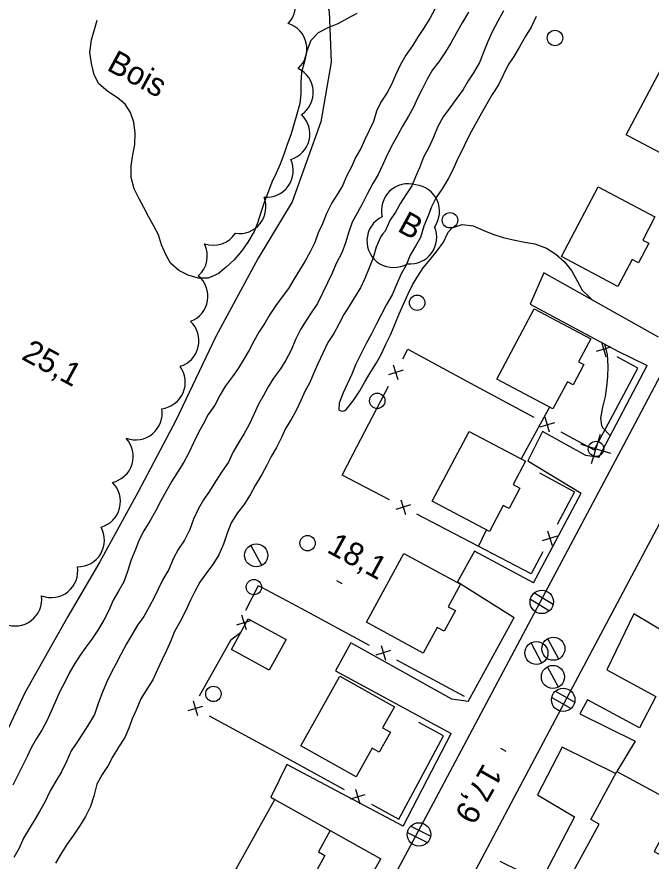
# Model space of a CAD drawing. Extents: x 219136 to 222520, y 5421589 to 5424530.
# Drawn here: x 220291.2 to 220373.6, y 5423792.9 to 5423902.6 of the extents above; entities that cross this region are included whole.
import ezdxf

# ---------------------------------------------------------------- set-up
doc = ezdxf.new("R2010")
doc.units = 0
for name, color, linetype in [('Level 1', 7, 'Continuous'), ('Level 19', 7, 'Continuous'), ('Level 2', 7, 'Continuous'), ('Level 21', 7, 'Continuous'), ('Level 22', 7, 'Continuous'), ('Level 3', 7, 'Continuous'), ('Level 31', 7, 'Continuous'), ('Level 36', 7, 'Continuous'), ('Level 37', 7, 'Continuous'), ('Level 44', 7, 'Continuous')]:
    doc.layers.add(name, color=color, linetype=linetype)

msp = doc.modelspace()

# ---------------------------------------------------------------- linework, layer by layer
at = {"layer": 'Level 1'}
for points in [[(220354.42, 5423903.39), (220353.69, 5423902.07), (220353.01, 5423900.78), (220352.38, 5423899.43), (220351.89, 5423898.12)], [(220351.89, 5423898.12), (220351.32, 5423896.7), (220350.55, 5423895.37), (220349.86, 5423894.3), (220349.18, 5423893.19), (220348.37, 5423892.05), (220347.48, 5423890.81), (220346.62, 5423889.62), (220345.9, 5423888.37), (220345.35, 5423887), (220344.78, 5423885.75), (220344.05, 5423884.4), (220343.52, 5423883.01), (220343, 5423881.83), (220342.51, 5423880.67), (220341.77, 5423879.51), (220341.08, 5423878.41), (220340.4, 5423877.23), (220339.67, 5423876.17), (220339.06, 5423874.8), (220338.72, 5423874.41), (220338.52, 5423874.09), (220337.91, 5423872.7), (220337.5, 5423871.31), (220337.01, 5423870.02), (220336.43, 5423868.63), (220335.87, 5423867.43), (220335.11, 5423866.23), (220334.38, 5423865.04), (220333.68, 5423863.96), (220333.04, 5423862.69), (220332.4, 5423861.47), (220331.61, 5423860.3), (220330.99, 5423858.94), (220330.33, 5423857.54), (220329.79, 5423856.37), (220329.27, 5423855.13), (220328.63, 5423853.95), (220328.11, 5423852.77), (220327.5, 5423851.47), (220326.84, 5423850.32), (220326.14, 5423849.13), (220325.61, 5423847.96), (220324.95, 5423846.66), (220324.27, 5423845.52), (220323.7, 5423844.37), (220323.05, 5423843.16), (220322.17, 5423841.74), (220321.53, 5423840.53), (220320.73, 5423839.24), (220319.88, 5423838.18), (220319.05, 5423836.9), (220318.56, 5423835.55), (220318.08, 5423834.11), (220317.46, 5423832.74), (220316.7, 5423831.48), (220315.85, 5423830.37), (220315.02, 5423829.18), (220314.36, 5423827.97), (220313.77, 5423826.83), (220313.17, 5423825.51), (220312.43, 5423824.07), (220311.73, 5423822.77), (220311.22, 5423821.55), (220310.66, 5423820.29)], [(220310.66, 5423820.29), (220310.1, 5423819.14), (220309.5, 5423817.84), (220308.91, 5423816.48), (220308.13, 5423815.27), (220307.33, 5423814), (220306.73, 5423812.55), (220306.22, 5423811.4), (220305.77, 5423810.21), (220305.24, 5423809.01), (220304.44, 5423807.73), (220303.72, 5423806.52), (220303.09, 5423805.34), (220302.31, 5423804.17), (220301.63, 5423802.92), (220301.22, 5423801.36), (220300.78, 5423800.01), (220300.13, 5423798.73), (220299.45, 5423797.58), (220298.59, 5423796.29), (220297.8, 5423795.22), (220296.98, 5423793.92), (220296.26, 5423792.65)]]:
    msp.add_lwpolyline(points, dxfattribs=at)
at = {"layer": 'Level 19'}
for points in [[(220374.55, 5423861), (220359.69, 5423869.35), (220357.92, 5423865.29), (220369.2, 5423859.23), (220373.08, 5423857.33)], [(220366.82, 5423845.38), (220365.12, 5423845.65), (220359.49, 5423848.74), (220357.61, 5423844.92), (220364.53, 5423840.74)], [(220358.31, 5423829.08), (220350.69, 5423833.2), (220348.47, 5423829.2), (220355.82, 5423824.58)], [(220375.66, 5423833.11), (220380.57, 5423830.3), (220376.3, 5423822.11), (220371.34, 5423825.07)], [(220349.84, 5423813.68), (220347.74, 5423813.96), (220334.63, 5423821.29), (220332.61, 5423817.65), (220347.63, 5423809.52)], [(220367.86, 5423817.8), (220374.2, 5423814.3), (220372.1, 5423810.23), (220365.34, 5423813.89)], [(220364.37, 5423812.07), (220371.55, 5423808.53), (220369.15, 5423804.59)], [(220368.99, 5423804.3), (220362.04, 5423807.73)], [(220341.41, 5423797.48), (220326.3, 5423805.47), (220324.21, 5423801.22), (220324.73, 5423800.92)], [(220358.84, 5423801.55), (220363.67, 5423798.68), (220359.27, 5423790.29), (220354, 5423792.87)], [(220331.94, 5423796.9), (220338.49, 5423793.23)]]:
    msp.add_lwpolyline(points, dxfattribs=at)
at = {"layer": 'Level 2'}
for points in [[(220345.54, 5423903.73), (220344.85, 5423902.42), (220344.04, 5423901.11), (220343.27, 5423899.93), (220342.6, 5423898.85), (220341.74, 5423897.65), (220341.03, 5423896.35), (220340.42, 5423895.04), (220339.9, 5423893.85), (220339.27, 5423892.69), (220338.49, 5423891.52), (220337.96, 5423890.37), (220337.56, 5423889.03), (220336.99, 5423887.85), (220336.43, 5423886.69), (220335.89, 5423885.5), (220335.2, 5423884.36), (220334.7, 5423883.15), (220334.06, 5423881.92), (220333.59, 5423880.76), (220332.93, 5423879.67), (220332.15, 5423878.44), (220331.44, 5423877.08), (220330.91, 5423875.74), (220330.38, 5423874.55), (220329.92, 5423873.31), (220329.31, 5423872.08), (220328.63, 5423870.82), (220327.95, 5423869.73), (220327.26, 5423868.57), (220326.51, 5423867.33), (220325.69, 5423866.24), (220324.87, 5423865.12), (220324.09, 5423863.93), (220323.42, 5423862.81), (220322.67, 5423861.65), (220322.02, 5423860.5), (220321.4, 5423859.32), (220320.7, 5423858.14), (220319.97, 5423856.95), (220319.23, 5423855.89), (220318.33, 5423854.68), (220317.62, 5423853.5)], [(220335.38, 5423903.04), (220334.17, 5423902.39), (220332.9, 5423901.72), (220331.61, 5423901.21), (220330.38, 5423900.53), (220329.4, 5423899.55), (220328.9, 5423898.22), (220328.57, 5423896.83), (220328.21, 5423895.42), (220328.13, 5423894.02), (220328.1, 5423892.61), (220327.97, 5423891.37), (220327.58, 5423889.96), (220327.2, 5423888.62), (220326.81, 5423887.31), (220326.34, 5423886.06), (220325.89, 5423884.73), (220325.43, 5423883.47), (220324.9, 5423882.3), (220324.37, 5423881.16), (220323.9, 5423879.97), (220323.4, 5423878.65), (220322.9, 5423877.19), (220322.52, 5423875.95), (220322.06, 5423874.72), (220321.24, 5423873.35), (220320.42, 5423872.2), (220319.45, 5423871.06), (220318.4, 5423870.11), (220317.38, 5423869.25), (220316.07, 5423868.69), (220314.79, 5423868.68), (220313.5, 5423869.04), (220312.25, 5423869.68), (220311.21, 5423870.64), (220310.6, 5423871.75), (220310, 5423873), (220309.63, 5423874.3), (220308.98, 5423875.52), (220308.35, 5423876.69)], [(220349.9, 5423903.22), (220349.06, 5423901.86), (220348.31, 5423900.54), (220347.6, 5423899.22), (220346.9, 5423898.07), (220346.05, 5423896.79), (220345.21, 5423895.73), (220344.53, 5423894.51), (220343.88, 5423893.23), (220343.28, 5423892.06), (220342.75, 5423890.88), (220342.11, 5423889.71), (220341.33, 5423888.42), (220340.69, 5423887.21), (220340.06, 5423886.12), (220339.37, 5423884.78), (220338.78, 5423883.42), (220338.16, 5423882.15), (220337.46, 5423880.97), (220336.76, 5423879.66), (220336.15, 5423878.46), (220335.44, 5423877.11), (220334.79, 5423875.94), (220334.34, 5423874.71), (220333.91, 5423873.25), (220333.46, 5423871.96), (220332.72, 5423870.59), (220332.18, 5423869.31), (220331.58, 5423868.07), (220330.95, 5423866.74), (220330.26, 5423865.4), (220329.54, 5423864.3), (220328.82, 5423863.18), (220328.06, 5423862), (220327.43, 5423860.69), (220326.86, 5423859.32), (220326.16, 5423858.02), (220325.47, 5423856.87), (220324.58, 5423855.68), (220323.88, 5423854.54)], [(220358.68, 5423902.67), (220358.03, 5423901.29), (220357.26, 5423900.02), (220356.53, 5423898.75), (220355.78, 5423897.49), (220355.06, 5423896.37), (220354.39, 5423895.04), (220353.78, 5423893.79), (220352.95, 5423892.55), (220352.26, 5423891.34), (220351.57, 5423890.1), (220350.94, 5423888.94), (220350.28, 5423887.76), (220349.61, 5423886.5), (220349.07, 5423885.3), (220348.43, 5423884.05), (220347.88, 5423882.85), (220347.24, 5423881.57), (220346.48, 5423880.29), (220345.7, 5423879.16), (220345.08, 5423877.93)], [(220308.35, 5423876.69), (220307.73, 5423877.84), (220307.13, 5423878.99), (220306.45, 5423880.27), (220306.1, 5423881.75), (220306.1, 5423883.28), (220306.3, 5423884.7), (220306.55, 5423886.05), (220306.59, 5423887.49), (220306.44, 5423888.94), (220305.99, 5423890.2), (220305.29, 5423891.26), (220304.31, 5423892.12), (220303.03, 5423892.94), (220301.88, 5423893.9), (220301.26, 5423895.09), (220300.95, 5423896.58), (220300.72, 5423898), (220300.93, 5423899.65), (220301.31, 5423900.99), (220301.66, 5423902.21)], [(220345.08, 5423877.93), (220344.66, 5423876.75), (220344.07, 5423875.42), (220343.65, 5423873.97), (220343.01, 5423872.82), (220342.32, 5423871.68), (220341.81, 5423870.34), (220341.14, 5423869.23), (220340.6, 5423867.92), (220339.97, 5423866.52), (220339.24, 5423865.23), (220338.6, 5423863.98), (220337.9, 5423862.64), (220337.3, 5423861.46), (220336.58, 5423860.19), (220335.92, 5423858.8), (220335.25, 5423857.49), (220334.75, 5423856.19), (220334.12, 5423854.91), (220333.61, 5423853.76), (220333.09, 5423852.44), (220333.03, 5423851.58), (220333.3, 5423851.42), (220333.57, 5423851.38), (220333.84, 5423851.46), (220334.06, 5423851.63), (220334.93, 5423852.72), (220335.77, 5423854.02), (220336.41, 5423855.19), (220337.19, 5423856.52), (220337.93, 5423857.65), (220338.6, 5423858.84), (220339.19, 5423860.17), (220339.8, 5423861.4), (220340.34, 5423862.64), (220340.87, 5423864.05), (220341.44, 5423865.29), (220342.01, 5423866.53), (220342.63, 5423867.79), (220343.3, 5423868.95), (220344.02, 5423870), (220344.92, 5423871.11), (220345.81, 5423872.21), (220346.65, 5423873.36), (220347.25, 5423874.63), (220347.77, 5423875.2), (220349.06, 5423875.66), (220350.5, 5423875.49), (220351.9, 5423874.88), (220353.07, 5423874.4), (220354.4, 5423873.96), (220355.9, 5423873.6), (220357.17, 5423873.33), (220358.51, 5423873.12), (220360, 5423872.55), (220361.24, 5423871.79), (220362.31, 5423870.84), (220363.26, 5423869.65), (220364.01, 5423868.32), (220364.66, 5423867.12), (220365.65, 5423866.15), (220365.98, 5423865.82)], [(220367.56, 5423860.11), (220367.89, 5423858.74), (220367.99, 5423857.25), (220367.93, 5423855.86), (220367.82, 5423854.58), (220367.62, 5423853.29), (220367.3, 5423851.93), (220367.05, 5423850.47), (220367.15, 5423849.52), (220367.28, 5423849.29), (220368.3, 5423848.21)], [(220323.88, 5423854.54), (220323.27, 5423853.44), (220322.63, 5423852.3), (220322, 5423850.97), (220321.42, 5423849.67), (220320.75, 5423848.5), (220320, 5423847.27), (220319.34, 5423846.11), (220318.72, 5423844.78), (220317.92, 5423843.59), (220317.03, 5423842.24), (220316.24, 5423840.99), (220315.48, 5423839.86), (220314.82, 5423838.75), (220314.16, 5423837.34), (220313.7, 5423836), (220312.99, 5423834.63), (220312.19, 5423833.41), (220311.54, 5423832.19), (220310.96, 5423830.83), (220310.21, 5423829.52), (220309.61, 5423828.36), (220309.05, 5423827.16), (220308.42, 5423825.95), (220307.73, 5423824.73), (220306.91, 5423823.59), (220306.15, 5423822.31), (220305.49, 5423821.14), (220304.74, 5423819.78), (220304.15, 5423818.6), (220303.47, 5423817.4), (220302.88, 5423816.15), (220302.36, 5423814.88), (220301.8, 5423813.41), (220301.32, 5423811.99), (220300.69, 5423810.88), (220299.84, 5423809.58), (220299.02, 5423808.36), (220298.31, 5423807.28), (220297.69, 5423805.89), (220297.05, 5423804.54), (220296.29, 5423803.3), (220295.57, 5423802.08), (220294.86, 5423800.59), (220294.16, 5423799.38), (220293.45, 5423798.11), (220292.74, 5423796.99), (220292.11, 5423795.89), (220291.54, 5423794.61), (220290.86, 5423793.41)], [(220317.62, 5423853.5), (220316.95, 5423852.17), (220316.1, 5423850.96), (220315.43, 5423849.72), (220314.83, 5423848.6), (220314.17, 5423847.26), (220313.58, 5423845.99), (220312.94, 5423844.77), (220312.19, 5423843.59), (220311.37, 5423842.31), (220310.64, 5423841), (220309.92, 5423839.73), (220309.24, 5423838.41), (220308.51, 5423837.11), (220307.73, 5423835.85), (220307.06, 5423834.59), (220306.63, 5423833.42), (220306.08, 5423832.07), (220305.61, 5423830.57), (220305.12, 5423829.22), (220304.49, 5423828.09), (220303.75, 5423826.82), (220303.18, 5423825.51), (220302.53, 5423824.22), (220301.75, 5423822.94), (220300.96, 5423821.78), (220300.2, 5423820.74), (220299.47, 5423819.7), (220298.78, 5423818.62), (220298.09, 5423817.43), (220297.46, 5423816.2), (220296.78, 5423814.88), (220296.21, 5423813.58), (220295.71, 5423812.42), (220295.17, 5423811.25), (220294.49, 5423809.94), (220293.8, 5423808.85), (220293.1, 5423807.67), (220292.57, 5423806.52), (220291.84, 5423805.05), (220291.26, 5423803.92), (220290.72, 5423802.78)]]:
    msp.add_lwpolyline(points, dxfattribs=at)
at = {"layer": 'Level 21'}
for points in [[(220326.88, 5423765.93), (220345.71, 5423801.16), (220371.55, 5423849.79), (220393.89, 5423892.19), (220416.87, 5423935.46), (220432.48, 5423964.99)], [(220454.01, 5423845.53), (220454.74, 5423847.47), (220454.7, 5423849.94), (220453.6, 5423852.68), (220452.1, 5423854.11), (220450.74, 5423854.85), (220426.18, 5423867.71), (220403.25, 5423879.58), (220401.44, 5423880.04), (220399.64, 5423879.77), (220398.41, 5423879.25), (220397.05, 5423878.13), (220395.93, 5423876.76), (220395.08, 5423875.16), (220362.68, 5423814.15), (220332.84, 5423757.85)], [(220366.82, 5423845.38), (220373.08, 5423857.33)], [(220358.31, 5423829.08), (220364.53, 5423840.74)], [(220349.84, 5423813.68), (220355.82, 5423824.58)], [(220371.34, 5423825.07), (220367.86, 5423817.8)], [(220365.34, 5423813.89), (220364.37, 5423812.07)], [(220341.41, 5423797.48), (220347.63, 5423809.52)], [(220362.04, 5423807.73), (220358.84, 5423801.55)], [(220332.12, 5423781.91), (220338.49, 5423793.23)]]:
    msp.add_lwpolyline(points, dxfattribs=at)
at = {"layer": 'Level 22'}
msp.add_lwpolyline([(220318.12, 5423952.48), (220319.11, 5423946.97), (220320.14, 5423942.58), (220322.62, 5423933.66), (220325.62, 5423922.67), (220329.38, 5423912.14), (220331.78, 5423903.33), (220332.07, 5423896.73), (220330.7, 5423888.98), (220327, 5423878.59), (220322.58, 5423871.29), (220317.06, 5423861.1), (220311.87, 5423850.19), (220306.95, 5423840.82), (220302.02, 5423831.8), (220297.87, 5423824.73), (220292.27, 5423814.78), (220288.26, 5423806.26), (220285.04, 5423798.94), (220281.01, 5423790.74)], dxfattribs=at)
at = {"layer": 'Level 3'}
for p, q in [((220332.76, 5423829.37), (220333.46, 5423828.99)), ((220354.04, 5423807.61), (220354.74, 5423807.23))]:
    msp.add_line(p, q, dxfattribs=at)
at = {"layer": 'Level 31'}
for points in [[(220370.36, 5423887.31), (220375.27, 5423896.51), (220382.62, 5423892.59), (220381.03, 5423889.61), (220381.87, 5423889.16), (220380.44, 5423886.47), (220379.69, 5423886.87), (220377.8, 5423883.34)], [(220361.95, 5423871.49), (220366.73, 5423880.53), (220374.1, 5423876.63), (220372.52, 5423873.63), (220373.3, 5423873.22), (220371.95, 5423870.68), (220371.14, 5423871.11), (220369.29, 5423867.61)], [(220353.56, 5423855.57), (220358.42, 5423864.7), (220365.78, 5423860.79), (220364.19, 5423857.8), (220364.86, 5423857.44), (220363.47, 5423854.83), (220362.74, 5423855.22), (220360.86, 5423851.69)], [(220345.18, 5423839.71), (220349.97, 5423848.77), (220357.3, 5423844.89), (220355.69, 5423841.85), (220356.57, 5423841.38), (220355.17, 5423838.73), (220354.41, 5423839.14), (220352.63, 5423835.77)], [(220336.64, 5423823.96), (220341.48, 5423832.89), (220348.85, 5423828.9), (220347.27, 5423825.99), (220348.18, 5423825.49), (220346.73, 5423822.82), (220345.83, 5423823.3), (220344.02, 5423819.96)], [(220324.02, 5423817.74), (220319.1, 5423820.43), (220321.27, 5423824.41), (220326.2, 5423821.72)], [(220328.13, 5423807.91), (220333.18, 5423816.95), (220340.28, 5423812.99), (220338.74, 5423810.24), (220339.75, 5423809.67), (220338.3, 5423807.07), (220337.38, 5423807.59), (220335.32, 5423803.89)], [(220375.73, 5423793.21), (220370.38, 5423783.39), (220368.71, 5423784.29), (220365.38, 5423778.15), (220357.32, 5423782.54), (220360.72, 5423788.8), (220361.69, 5423788.27), (220366.84, 5423797.75), (220365.76, 5423798.34), (220369.15, 5423804.59), (220377.26, 5423800.18), (220373.99, 5423794.16)], [(220319.72, 5423791.94), (220324.73, 5423800.92), (220331.94, 5423796.9), (220330.39, 5423794.12), (220331.25, 5423793.64), (220329.97, 5423791.35), (220329.17, 5423791.8), (220326.98, 5423787.89)]]:
    msp.add_lwpolyline(points, close=True, dxfattribs=at)
at = {"layer": 'Level 36'}
for p, q in [((220365.87, 5423844.57), (220367.02, 5423848.39)), ((220368.36, 5423845.91), (220364.54, 5423847.06)), ((220323.03, 5423831.32), (220321.63, 5423833.98)), ((220357.93, 5423826.97), (220360.41, 5423825.47)), ((220360.87, 5423826.27), (220358.39, 5423827.77)), ((220361.63, 5423819.19), (220360.21, 5423821.83)), ((220359.43, 5423818.64), (220358.01, 5423821.28)), ((220361.57, 5423815.53), (220360.15, 5423818.17)), ((220363.67, 5423813.57), (220361.14, 5423815)), ((220360.71, 5423814.19), (220363.24, 5423812.76)), ((220344.96, 5423796.19), (220342.35, 5423797.47)), ((220341.96, 5423796.63), (220344.57, 5423795.35))]:
    msp.add_line(p, q, dxfattribs=at)
for centre, radius in [((220361.12, 5423899.88), 1), ((220347.49, 5423876.19), 1), ((220343.22, 5423865.48), 1), ((220338.04, 5423852.73), 1), ((220366.45, 5423846.49), 1), ((220328.99, 5423834.24), 1), ((220322.32, 5423832.66), 1.5), ((220322.02, 5423828.53), 1), ((220359.4, 5423826.61), 1.52), ((220358.71, 5423819.97), 1.5), ((220360.91, 5423820.52), 1.5), ((220360.85, 5423816.86), 1.5), ((220316.76, 5423814.65), 1), ((220362.19, 5423813.89), 1.52), ((220343.46, 5423796.4), 1.52)]:
    msp.add_circle(centre, radius, dxfattribs=at)
at = {"layer": 'Level 37'}
for p, q in [((220368.39, 5423859.71), (220366.47, 5423859.15)), ((220367.16, 5423860.39), (220367.71, 5423858.47)), ((220341.41, 5423856.7), (220339.49, 5423856.1)), ((220340.75, 5423855.45), (220340.15, 5423857.36)), ((220359.18, 5423849.35), (220361.1, 5423849.93)), ((220360.43, 5423848.68), (220359.85, 5423850.6)), ((220342.36, 5423839.22), (220340.45, 5423838.62)), ((220341.11, 5423839.88), (220341.71, 5423837.97)), ((220360.17, 5423835.84), (220360.77, 5423833.93)), ((220359.52, 5423834.58), (220361.43, 5423835.18)), ((220321.06, 5423822.99), (220320.45, 5423824.9)), ((220319.8, 5423823.64), (220321.7, 5423824.25)), ((220339.77, 5423820.29), (220337.86, 5423819.71)), ((220338.53, 5423820.96), (220339.1, 5423819.04)), ((220314.73, 5423811.81), (220314.16, 5423813.73)), ((220313.48, 5423812.49), (220315.4, 5423813.05)), ((220334.56, 5423801.01), (220336.48, 5423801.58)), ((220335.8, 5423800.33), (220335.24, 5423802.25))]:
    msp.add_line(p, q, dxfattribs=at)
for points in [[(220341.38, 5423858.18), (220342.03, 5423859.43), (220349.58, 5423855.35)], [(220368.62, 5423850.88), (220371.89, 5423856.96), (220369.18, 5423858.46)], [(220349.58, 5423855.35), (220358.38, 5423850.59)], [(220334.89, 5423845.77), (220339.52, 5423854.63)], [(220360.41, 5423851.93), (220356.75, 5423845.18)], [(220361.9, 5423848.69), (220366.19, 5423846.37), (220368.62, 5423850.88)], [(220339.64, 5423839.85), (220333.48, 5423843.06), (220334.89, 5423845.77)], [(220359.09, 5423843.39), (220363.64, 5423840.93), (220361.4, 5423836.65)], [(220352.05, 5423833.37), (220343.18, 5423838)], [(220351.18, 5423833.82), (220352.23, 5423835.98)], [(220359.54, 5423833.11), (220358.04, 5423830.24), (220352.05, 5423833.37)], [(220328.25, 5423825.69), (220323.04, 5423828.5), (220322.58, 5423828.69), (220320.95, 5423825.5)], [(220337.05, 5423820.95), (220328.25, 5423825.69)], [(220320.31, 5423822.64), (220318.96, 5423821.6), (220314.9, 5423814.36)], [(220349.38, 5423814.31), (220340.58, 5423819.05)], [(220316.2, 5423811.81), (220324.98, 5423807.03)], [(220343.65, 5423803.62), (220346.65, 5423809.21), (220343.42, 5423810.93)], [(220324.98, 5423807.03), (220333.76, 5423802.25)], [(220337.28, 5423800.34), (220340.85, 5423798.39), (220343.65, 5423803.62)]]:
    msp.add_lwpolyline(points, dxfattribs=at)
at = {"layer": 'Level 44'}
for centre, start, end in [((220323.97, 5423904.14), 316.6826, 76.6826), ((220325.44, 5423898.46), 312.4509, 72.4509), ((220326.27, 5423892.79), 304.0756, 64.0756), ((220325.83, 5423887.4), 286.6788, 46.6788), ((220323.67, 5423882.65), 264.4991, 24.4991), ((220342.05, 5423877.47), 73.8864, 193.8864), ((220342.68, 5423877.35), 324.4996, 84.4996), ((220320.12, 5423877.93), 261.5277, 21.5277), ((220340.16, 5423873.51), 115.2495, 301.1529), ((220342.31, 5423873.99), 264.1513, 22.9584), ((220316.72, 5423876.41), 251.3857, 326.6321), ((220312.51, 5423871.57), 311.3857, 26.6321), ((220312.59, 5423866.31), 290.308, 50.308), ((220311.43, 5423860.53), 286.8757, 46.8757), ((220309.65, 5423855.15), 276.6151, 36.6151), ((220306.64, 5423851.12), 249.8647, 9.8647), ((220302.89, 5423845.52), 282.5655, 42.5655), ((220301.23, 5423839.66), 285.7547, 45.7547), ((220299.15, 5423834.63), 269.281, 29.281), ((220295.69, 5423830.62), 249.1294, 9.1294), ((220291.02, 5423826.94), 247.2718, 7.2718)]:
    msp.add_arc(centre, 3.46, start, end, dxfattribs=at)

# ---------------------------------------------------------------- texts
at = {"layer": 'Level 3'}
for s, rotation, p in [('25,1', 331.383, (220291.7, 5423858.22)), ('18,1', 331.383, (220331.36, 5423833.13)), ('17,9', 240.4637, (220351.86, 5423805.77))]:
    msp.add_text(s, height=3, rotation=rotation, dxfattribs=at).set_placement(p)
at = {"layer": 'Level 44'}
for s, p in [('Bois', (220302.77, 5423895.79)), ('B', (220340.52, 5423874.86))]:
    msp.add_text(s, height=3, rotation=331.3547, dxfattribs=at).set_placement(p)

doc.saveas('drawing.dxf')
